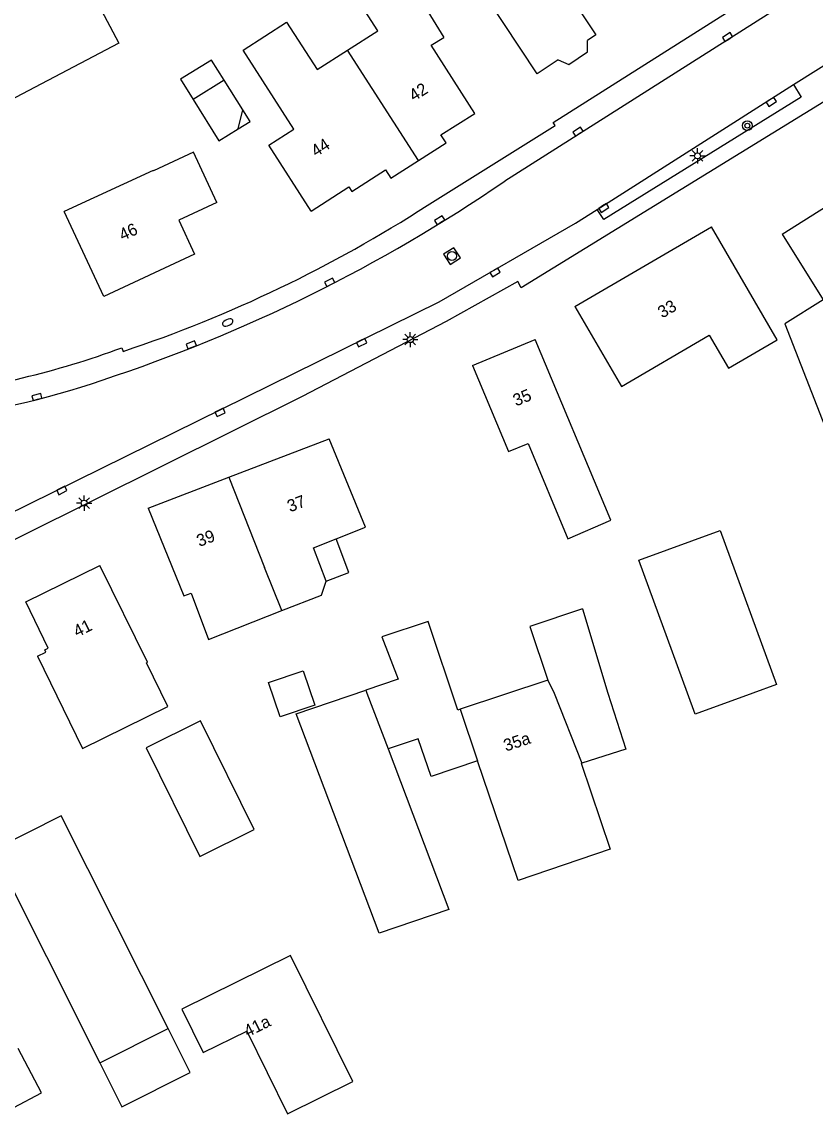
# Model space of a CAD drawing. Extents: x 136000 to 138005, y 398500 to 400500.
# Drawn here: x 137810.5 to 137875.9, y 399964.6 to 400055.3 of the extents above; entities that cross this region are included whole.
import ezdxf

# ---------------------------------------------------------------- set-up
doc = ezdxf.new("R2010")
doc.units = 0
for name, color, linetype in [('gg-anno-huisnummerreeks BGT', 7, 'Continuous'), ('gg-bbg-bijgebouw', 7, 'Continuous'), ('gg-bbg-gedigitaliseerde bebouwing', 7, 'Continuous'), ('gg-bbg-gedigitaliseerde bijgebouw', 7, 'Continuous'), ('gg-bbg-hoofdgebouw', 7, 'Continuous'), ('gg-bbg-luifel en loopbrug', 7, 'Continuous'), ('gg-bbg-tussenscheiding', 7, 'Continuous'), ('gg-knt-verharding', 7, 'Continuous'), ('gt-symb-boom', 7, 'Continuous'), ('gt-symb-brandkraan', 7, 'Continuous'), ('gt-symb-kolk', 7, 'Continuous'), ('gt-symb-lichtmast', 7, 'Continuous'), ('gt-symb-rioolschacht', 7, 'Continuous')]:
    doc.layers.add(name, color=color, linetype=linetype)

# ---------------------------------------------------------------- blocks, each defined once
blk = doc.blocks.new('gt0-KOLK')
at = {"layer": 'gt-symb-kolk'}
blk.add_lwpolyline([(0, 0), (0.375, 0), (0.375, 0.4), (-0.375, 0.4), (-0.375, 0), (0, 0)], dxfattribs=at)
blk = doc.blocks.new('gt0-BOOM')
at = {"layer": 'gt-symb-boom'}
for radius in [0.4, 0.2]:
    blk.add_circle((0, 0), radius, dxfattribs=at)
blk = doc.blocks.new('gt0-LMAST')
at = {"layer": 'gt-symb-lichtmast'}
for p, q in [((-0.182, 0.173), (-0.447, 0.438)), ((-0.005, 0.246), (-0.005, 0.621)), ((0.172, 0.173), (0.437, 0.438)), ((-0.255, -0.004), (-0.63, -0.004)), ((-0.182, -0.181), (-0.447, -0.446)), ((-0.005, -0.254), (-0.005, -0.629)), ((0.437, -0.446), (0.172, -0.181)), ((0.245, -0.004), (0.62, -0.004))]:
    blk.add_line(p, q, dxfattribs=at)
blk.add_circle((-0.005, -0.004), 0.25, dxfattribs=at)
blk = doc.blocks.new('gt0-RS')
at = {"layer": 'gt-symb-rioolschacht'}
blk.add_lwpolyline([(-0.5, -0.5), (0.5, -0.5), (0.5, 0.5), (-0.5, 0.5)], close=True, dxfattribs=at)
blk.add_circle((0, 0), 0.375, dxfattribs=at)
blk = doc.blocks.new('gt0-BR')
at = {"layer": 'gt-symb-brandkraan'}
for centre, radius, start, end in [((-0.244, 0), 0.206, 107.56694, 252.43307), ((0.599, -2.664), 3, 106.89205, 107.56694), ((0, -0.691), 0.938, 73.10799, 106.89205), ((-0.599, -2.664), 3, 72.43309, 73.10799), ((0.244, 0), 0.206, 287.56695, 72.43309), ((0.599, 2.664), 3, 252.43307, 253.10797), ((0, 0.691), 0.938, 253.10797, 286.89206), ((-0.599, 2.664), 3, 286.89206, 287.56695)]:
    blk.add_arc(centre, radius, start, end, dxfattribs=at)

msp = doc.modelspace()

# ---------------------------------------------------------------- linework, layer by layer
at = {"layer": 'gg-bbg-bijgebouw'}
for p, q in [((137827.145, 400050.515), (137824.596, 400048.936)), ((137828.683, 400048.074), (137827.145, 400050.515)), ((137828.316, 400046.512), (137828.683, 400048.074)), ((137817.24, 400032.68), (137813.969, 400039.708))]:
    msp.add_line(p, q, dxfattribs=at)
for points in [[(137824.596, 400048.936), (137826.714, 400045.519), (137828.316, 400046.512)], [(137856.684, 400006.933), (137852.349, 400005.496), (137853.823, 400001.055)], [(137846.609, 399998.665), (137846.405, 399998.597), (137843.968, 400005.897), (137840.156, 400004.634)]]:
    msp.add_lwpolyline(points, dxfattribs=at)
at = {"layer": 'gg-bbg-gedigitaliseerde bebouwing'}
for p, q in [((137836.383, 400012.705), (137838.799, 400013.667)), ((137834.525, 400011.965), (137836.383, 400012.705)), ((137835.573, 400009.223), (137834.525, 400011.965)), ((137825.869, 400004.408), (137831.905, 400006.811)), ((137856.643, 399994.233), (137856.584, 399994.214))]:
    msp.add_line(p, q, dxfattribs=at)
for points in [[(137852.95, 400051.05), (137843.246, 400065.712), (137846.754, 400068.039), (137851.7, 400060.581), (137853.024, 400061.459), (137857.79, 400054.26)], [(137837.329, 400053.007), (137839.819, 400054.587), (137837.249, 400058.635), (137840.99, 400061.009), (137845.26, 400054.05)], [(137832.305, 400055.307), (137834.809, 400051.394), (137837.329, 400053.007)], [(137826.56, 400040.45), (137824.621, 400044.594), (137821.32, 400043.054), (137821.311, 400043.072), (137813.969, 400039.708)], [(137856.06, 400031.88), (137859.898, 400025.275), (137867.144, 400029.496), (137868.726, 400026.78), (137872.753, 400029.126), (137867.32, 400038.44)], [(137855.488, 400012.712), (137859.036, 400014.264), (137852.8, 400029.16)], [(137831.905, 400006.811), (137835.174, 400008.06), (137835.573, 400009.223)], [(137811.76, 400003.03), (137815.477, 399995.444), (137822.513, 399998.891)], [(137856.584, 399994.214), (137858.988, 399987.129), (137851.384, 399984.549), (137848.041, 399994.424)], [(137825.424, 399970.362), (137829.011, 399972.132), (137832.374, 399965.317), (137837.755, 399967.972), (137832.621, 399978.374), (137823.654, 399973.949), (137825.424, 399970.362)]]:
    msp.add_lwpolyline(points, dxfattribs=at)
at = {"layer": 'gg-bbg-gedigitaliseerde bijgebouw'}
for p, q in [((137840.156, 400004.634), (137841.493, 400001.139)), ((137841.493, 400001.139), (137838.836, 400000.239)), ((137822.542, 399972.345), (137813.728, 399989.89)), ((137816.899, 399969.511), (137822.542, 399972.345))]:
    msp.add_line(p, q, dxfattribs=at)
for points in [[(137810.95, 400067.82), (137818.47, 400053.587), (137809.434, 400048.813), (137801.915, 400063.046), (137806.203, 400065.312)], [(137865.355, 400000), (137861.348, 400010.946), (137868.044, 400013.397), (137872.685, 400000.717), (137870.725, 400000)], [(137856.684, 400006.933), (137858.79, 400000), (137860.256, 399995.379), (137856.643, 399994.233)], [(137840.671, 399995.391), (137845.675, 399982.162), (137839.927, 399980.216), (137833.088, 399998.294), (137838.836, 400000.239)], [(137870.725, 400000), (137865.989, 399998.267), (137865.355, 400000)], [(137825.152, 399986.529), (137829.636, 399988.741), (137825.21, 399997.709), (137820.727, 399995.496), (137825.152, 399986.529)], [(137848.041, 399994.424), (137844.208, 399993.126), (137843.156, 399996.232), (137840.671, 399995.391)], [(137813.728, 399989.89), (137808.086, 399987.056), (137816.899, 399969.511)], [(137805.592, 399968.297), (137807.5, 399964.639), (137812.084, 399967.03), (137810.175, 399970.688)]]:
    msp.add_lwpolyline(points, dxfattribs=at)
at = {"layer": 'gg-bbg-hoofdgebouw'}
for p, q in [((137857.79, 400054.26), (137857.114, 400053.812)), ((137854.677, 400052.195), (137852.95, 400051.05)), ((137873.14, 400037.84), (137881.67, 400043.23)), ((137856.06, 400031.88), (137867.32, 400038.44)), ((137847.63, 400027), (137852.8, 400029.16)), ((137827.543, 400017.787), (137835.822, 400020.951)), ((137838.799, 400013.667), (137835.822, 400020.951)), ((137820.878, 400015.239), (137827.543, 400017.787)), ((137853.823, 400001.055), (137846.609, 399998.665))]:
    msp.add_line(p, q, dxfattribs=at)
for points in [[(137834.33, 400039.74), (137830.828, 400045.157), (137832.896, 400046.48), (137828.717, 400053.011), (137832.305, 400055.307)], [(137843.173, 400043.909), (137845.46, 400045.36), (137845.02, 400046.01), (137847.81, 400047.77), (137844.22, 400053.42), (137845.26, 400054.05)], [(137854.677, 400052.195), (137855.575, 400051.823), (137857.116, 400052.853), (137857.114, 400053.812)], [(137834.33, 400039.74), (137837.43, 400041.74), (137837.68, 400041.34), (137840.45, 400043.13), (137840.89, 400042.46), (137843.173, 400043.909)], [(137826.56, 400040.45), (137823.41, 400038.98), (137824.72, 400036.17), (137817.24, 400032.68)], [(137873.14, 400037.84), (137876.547, 400032.416), (137873.381, 400030.439), (137877.334, 400020.301), (137878.023, 400020.57)], [(137847.63, 400027), (137850.594, 400019.907), (137852.206, 400020.579), (137855.488, 400012.712)], [(137820.878, 400015.239), (137823.828, 400008.021), (137824.427, 400008.246), (137825.869, 400004.408)], [(137811.76, 400003.03), (137812.46, 400003.37), (137812.36, 400003.56), (137812.65, 400003.7), (137810.8, 400007.51), (137816.9, 400010.52)], [(137822.513, 399998.891), (137820.739, 400002.495), (137820.836, 400002.543), (137816.9, 400010.52)]]:
    msp.add_lwpolyline(points, dxfattribs=at)
at = {"layer": 'gg-bbg-luifel en loopbrug'}
for points in [[(137827.145, 400050.515), (137826.1, 400052.174), (137823.564, 400050.602), (137824.596, 400048.936)], [(137828.316, 400046.512), (137829.287, 400047.114), (137828.683, 400048.074)], [(137835.573, 400009.223), (137837.441, 400009.937), (137836.383, 400012.705)], [(137830.819, 400000.883), (137833.661, 400001.845), (137834.623, 399999.003), (137831.781, 399998.042), (137830.819, 400000.883)], [(137816.899, 399969.511), (137818.72, 399965.886), (137824.363, 399968.72), (137822.542, 399972.345)]]:
    msp.add_lwpolyline(points, dxfattribs=at)
at = {"layer": 'gg-bbg-tussenscheiding'}
for p, q in [((137843.173, 400043.909), (137837.329, 400053.007)), ((137827.543, 400017.787), (137830.492, 400010.36)), ((137831.905, 400006.811), (137830.492, 400010.36)), ((137853.823, 400001.055), (137854.367, 400000)), ((137838.836, 400000.239), (137838.927, 400000)), ((137838.927, 400000), (137840.671, 399995.391)), ((137854.367, 400000), (137856.643, 399994.233)), ((137846.609, 399998.665), (137848.041, 399994.424))]:
    msp.add_line(p, q, dxfattribs=at)
at = {"layer": 'gg-knt-verharding'}
for p, q in [((137885.515, 400064.565), (137850.29, 400042.21)), ((137874.094, 400050.162), (137879.512, 400053.606)), ((137857.913, 400039.876), (137874.094, 400050.162)), ((137818.727, 400028.469), (137818.82, 400028.17))]:
    msp.add_line(p, q, dxfattribs=at)
for points in [[(137923.75, 400078.87), (137880.29, 400051.03), (137851.64, 400033.41), (137851.35, 400033.93), (137845.46, 400030.62), (137833.58, 400024.44), (137781.69, 399998.64), (137768.98, 399991.81), (137767.1, 399990.35), (137763.75, 399987.07), (137759.24, 399980), (137755, 399970.53), (137754.45, 399968.76), (137754.43, 399967.7), (137754.94, 399966.87), (137755.533, 399966.336)], [(137843.895, 400040.197), (137854.43, 400046.79), (137854.28, 400047.03), (137883.68, 400065.67), (137881.847, 400068.574)], [(137874.094, 400050.162), (137874.727, 400049.12), (137858.44, 400039.051), (137857.913, 400039.876)], [(137789.166, 400004.805), (137844.89, 400032.25), (137856.11, 400038.73), (137857.913, 400039.876)]]:
    msp.add_lwpolyline(points, dxfattribs=at)
for centre, radius, start, end in [((137776.205, 400150.331), 131.067, 288.17414, 304.41909), ((137783.745, 400133.45), 110.969, 288.42588, 302.8227), ((137793.074, 400098.356), 74.447, 276.97151, 290.15633), ((137795.115, 400089.633), 67.507, 276.42949, 288.99409)]:
    msp.add_arc(centre, radius, start, end, dxfattribs=at)

# ---------------------------------------------------------------- block references
at = {"layer": 'gt-symb-boom'}
msp.add_blockref('gt0-BOOM', (137870.285, 400046.778), dxfattribs=at)
at = {"layer": 'gt-symb-brandkraan', "rotation": -154.9727212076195}
msp.add_blockref('gt0-BR', (137827.453, 400030.548), dxfattribs=at)
at = {"layer": 'gt-symb-kolk'}
for p, rotation in [((137868.754, 400053.921), 32.26035320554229), ((137872.143, 400048.909), -147.5024284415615), ((137856.424, 400046.119), 32.497571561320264), ((137858.343, 400040.16), -147.502428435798), ((137845.027, 400038.81), 31.46487302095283), ((137849.388, 400034.848), -149.99927221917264), ((137835.946, 400033.68), 27.513061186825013), ((137824.368, 400028.9), -158.2304983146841), ((137838.4, 400029.055), -153.76806006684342), ((137811.762, 400024.218), 14.244742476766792), ((137826.73, 400023.312), -154.0242853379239), ((137813.682, 400016.88), -153.76806006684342)]:
    msp.add_blockref('gt0-KOLK', p, dxfattribs=dict(at, rotation=rotation))
at = {"layer": 'gt-symb-lichtmast'}
for p in [(137866.179, 400044.293), (137842.503, 400029.144), (137815.615, 400015.663)]:
    msp.add_blockref('gt0-LMAST', p, dxfattribs=at)
at = {"layer": 'gt-symb-rioolschacht', "rotation": 32.005383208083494}
msp.add_blockref('gt0-RS', (137845.935, 400036.028), dxfattribs=at)

# ---------------------------------------------------------------- texts
at = {"layer": 'gg-anno-huisnummerreeks BGT'}
for s, rotation, p in [('42', 32.3, (137842.796, 400048.744)), ('44', 32.8, (137834.726, 400044.161)), ('46', 25, (137818.78, 400037.261)), ('33', 30.2, (137863.268, 400030.871)), ('35', 22.7, (137851.215, 400023.621)), ('37', 20.9, (137832.582, 400014.896)), ('39', 20.9, (137825.11, 400012.04)), ('41', 26.3, (137815.031, 400004.58)), ('35a', 18.3, (137850.379, 399995.174)), ('41a', 26.3, (137829.084, 399971.61))]:
    msp.add_text(s, height=1, rotation=rotation, dxfattribs=at).set_placement(p)

doc.saveas('drawing.dxf')
